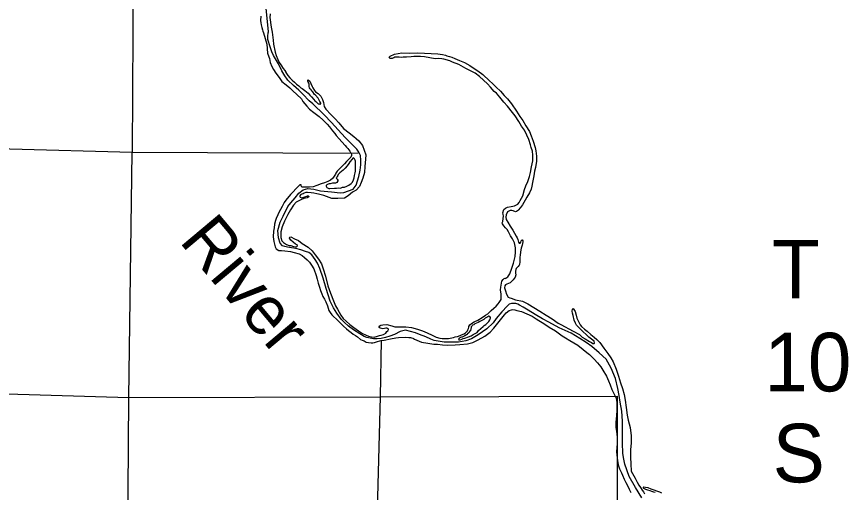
# Model space of a CAD drawing. Extents: x 369523 to 838377, y 495025 to 936819.
# Drawn here: x 630067 to 648048, y 678737 to 689027 of the extents above; entities that cross this region are included whole.
import ezdxf

# ---------------------------------------------------------------- set-up
doc = ezdxf.new("R2010")
doc.units = 0
for name, color, linetype in [('21', 7, 'Continuous'), ('Level 10', 7, 'Continuous'), ('Level 15', 7, 'Continuous'), ('Level 22', 7, 'Continuous'), ('Level 6', 7, 'Continuous')]:
    doc.layers.add(name, color=color, linetype=linetype)

msp = doc.modelspace()

# ---------------------------------------------------------------- linework, layer by layer
at = {"layer": '21'}
msp.add_line((646717, 681554), (646717, 681554), dxfattribs=at)
at = {"layer": 'Level 10'}
for points in [[(635347, 689040), (635342, 688946), (635347, 688892), (635354, 688850), (635367, 688794), (635384, 688739), (635393, 688715), (635404, 688679)], [(635546, 689087), (635544, 689010), (635554, 688909), (635564, 688845), (635579, 688765), (635593, 688691)], [(635404, 688679), (635473, 688434), (635493, 688235), (635521, 688159), (635533, 688123), (635551, 688038), (635581, 687950), (635619, 687883), (635672, 687804), (635740, 687709), (635804, 687627), (635891, 687553), (635975, 687488), (636034, 687430), (636222, 687251), (636257, 687190), (636339, 687088), (636400, 687029), (636492, 686953), (636609, 686865), (636697, 686789), (636779, 686703), (636830, 686642), (636898, 686557), (636943, 686500), (636978, 686455), (637039, 686382), (637101, 686316), (637166, 686241), (637201, 686202), (637226, 686172), (637246, 686143), (637267, 686119), (637287, 686089), (637296, 686076), (637306, 686048), (637308, 686038), (637307, 686020), (637289, 685989), (637235, 685928), (637198, 685891), (637157, 685844), (637112, 685797), (637047, 685738), (636999, 685686), (636970, 685638), (636958, 685619), (636947, 685599), (636920, 685555), (636894, 685528), (636853, 685493), (636792, 685462), (636723, 685434), (636651, 685412), (636558, 685374), (636475, 685346), (636395, 685341), (636337, 685337), (636280, 685336), (636252, 685335), (636230, 685339), (636219, 685367), (636215, 685387), (636198, 685392), (636189, 685388), (636124, 685325), (636025, 685218), (635986, 685177), (635884, 685057), (635850, 685004), (635806, 684917), (635738, 684793), (635712, 684737), (635680, 684660), (635664, 684620), (635644, 684539), (635634, 684457), (635620, 684386), (635614, 684264), (635628, 684166), (635640, 684102), (635653, 684047), (635678, 684005), (635739, 683972), (635795, 683966), (635867, 683963), (635991, 683944), (636067, 683928), (636177, 683898), (636238, 683863), (636293, 683814), (636350, 683768), (636397, 683713), (636440, 683653), (636490, 683572), (636541, 683429), (636563, 683348), (636587, 683264), (636615, 683175), (636638, 683103), (636664, 683033)], [(635593, 688691), (635611, 688520), (635623, 688432), (635656, 688258), (635678, 688183), (635712, 688097), (635745, 688038), (635778, 687985), (635828, 687908), (635865, 687862), (635885, 687829), (635890, 687821), (635929, 687752), (635972, 687701), (636023, 687656), (636074, 687607), (636121, 687568), (636168, 687529), (636212, 687490), (636243, 687472), (636295, 687431), (636334, 687400), (636369, 687369), (636403, 687330), (636442, 687292), (636489, 687237), (636516, 687206), (636536, 687188), (636569, 687155), (636589, 687141), (636607, 687140), (636619, 687136), (636629, 687134), (636641, 687143), (636647, 687155), (636624, 687192), (636587, 687267), (636527, 687326), (636507, 687346), (636474, 687397), (636456, 687413), (636433, 687442), (636415, 687464), (636400, 687488), (636393, 687514), (636391, 687538), (636390, 687568), (636384, 687587), (636373, 687613), (636365, 687631), (636361, 687647), (636362, 687655), (636368, 687661), (636372, 687659), (636380, 687653), (636403, 687630), (636430, 687582), (636459, 687519), (636474, 687487), (636509, 687430), (636530, 687398), (636584, 687362), (636642, 687305), (636679, 687235), (636704, 687170), (636718, 687084), (636748, 687025), (636860, 686909), (636950, 686813), (637030, 686733), (637134, 686605), (637256, 686517), (637354, 686433), (637406, 686394), (637468, 686338), (637542, 686237), (637618, 686039), (637608, 685942), (637597, 685788), (637586, 685657), (637549, 685530), (637517, 685438), (637477, 685351), (637405, 685277), (637328, 685233), (637232, 685149), (637153, 685101), (637012, 685090), (636882, 685095), (636711, 685155), (636596, 685189), (636558, 685194), (636490, 685209), (636436, 685217), (636358, 685222), (636318, 685225), (636286, 685210), (636259, 685197), (636235, 685189), (636217, 685183), (636201, 685170)], [(639981, 687803), (639866, 687865), (639779, 687903), (639625, 687992), (639487, 688043), (639430, 688069), (639299, 688107), (639257, 688116), (639183, 688120), (639114, 688116), (638885, 688159), (638799, 688166), (638747, 688164), (638651, 688164), (638599, 688161), (638496, 688153), (638458, 688150), (638424, 688149), (638384, 688146), (638336, 688151), (638308, 688151), (638264, 688152), (638246, 688149), (638223, 688137), (638201, 688126), (638183, 688120), (638149, 688119), (638137, 688123), (638127, 688133), (638123, 688149), (638142, 688175), (638235, 688215), (638392, 688241), (638560, 688240), (638741, 688244), (639027, 688233), (639173, 688220), (639271, 688208), (639336, 688191), (639366, 688180), (639428, 688165), (639474, 688150), (639543, 688120), (639644, 688076), (639746, 688034), (639868, 687969), (639938, 687920), (640034, 687856), (640143, 687777), (640292, 687636), (640355, 687583), (640435, 687505), (640525, 687415), (640610, 687322), (640678, 687248), (640768, 687140), (640876, 686980), (640944, 686867), (641008, 686780), (641078, 686664), (641151, 686539), (641193, 686452), (641235, 686337), (641280, 686200), (641294, 686122), (641306, 686012), (641305, 685900), (641282, 685767), (641265, 685687), (641250, 685582), (641219, 685439), (641205, 685359), (641188, 685294), (641156, 685216), (641100, 685124), (641058, 685055), (641002, 684954), (640957, 684897), (640909, 684840), (640895, 684827), (640877, 684813), (640865, 684809), (640851, 684808), (640839, 684810), (640819, 684822), (640803, 684827), (640773, 684833), (640739, 684832), (640690, 684815), (640680, 684805), (640647, 684738), (640642, 684686), (640652, 684638), (640683, 684582), (640740, 684498), (640794, 684405), (640867, 684282), (640886, 684240), (640903, 684203), (640913, 684177), (640918, 684149)], [(639214, 682075), (639266, 682068), (639364, 682062), (639402, 682067), (639476, 682078), (639512, 682089), (639547, 682098), (639599, 682111), (639652, 682130), (639686, 682143), (639741, 682168), (639779, 682193), (639812, 682228), (639823, 682254), (639837, 682281), (639842, 682307), (639846, 682327), (639865, 682361), (639898, 682388), (639957, 682425), (640040, 682465), (640129, 682519), (640206, 682567), (640255, 682600), (640329, 682672), (640382, 682719), (640435, 682768), (640480, 682817), (640501, 682846), (640515, 682862), (640544, 682911), (640544, 682975), (640539, 683027), (640531, 683117), (640534, 683179), (640546, 683264), (640557, 683306), (640582, 683344), (640606, 683365), (640622, 683367), (640632, 683366), (640645, 683370), (640663, 683382), (640687, 683401), (640729, 683464), (640775, 683583), (640810, 683698), (640841, 683839), (640849, 683931), (640851, 684027), (640832, 684131), (640786, 684224), (640747, 684285), (640699, 684374), (640672, 684422), (640635, 684461), (640603, 684500), (640574, 684542), (640567, 684564), (640575, 684596), (640583, 684660), (640590, 684708), (640585, 684754), (640581, 684780), (640597, 684853), (640634, 684884), (640678, 684903), (640755, 684920), (640831, 684932), (640904, 684970), (640933, 685008), (640956, 685049), (641010, 685150), (641047, 685289), (641073, 685364), (641121, 685461), (641154, 685568), (641176, 685659), (641199, 685779), (641225, 685910), (641230, 686028), (641222, 686114), (641190, 686198), (641179, 686256), (641138, 686373), (641099, 686466), (641044, 686571), (640982, 686660), (640926, 686759), (640842, 686883), (640784, 686954), (640677, 687090), (640602, 687180), (640511, 687284), (640438, 687369), (640389, 687410), (640313, 687498), (640250, 687573), (640160, 687653), (640076, 687735), (639981, 687803)], [(637158, 685336), (637206, 685357), (637249, 685384), (637296, 685415), (637327, 685449), (637352, 685500), (637363, 685538), (637372, 685593), (637385, 685647), (637390, 685687), (637391, 685731), (637390, 685777), (637393, 685835), (637394, 685879), (637395, 685904), (637389, 685923), (637378, 685937), (637372, 685949), (637366, 685959), (637356, 685967), (637348, 685973), (637338, 685968), (637324, 685946), (637272, 685883), (637247, 685850), (637210, 685797), (637173, 685752), (637126, 685707), (637091, 685674), (637055, 685648), (637020, 685609), (637011, 685591), (636999, 685572), (636988, 685550), (636980, 685538), (636978, 685532), (636986, 685520), (637000, 685512), (637013, 685487), (637009, 685474), (636990, 685438), (636960, 685425), (636933, 685423), (636895, 685422), (636843, 685409), (636821, 685410), (636803, 685406), (636785, 685399), (636772, 685389), (636762, 685375), (636760, 685361), (636765, 685343), (636773, 685331), (636805, 685314), (636815, 685306), (636841, 685306)], [(636841, 685306), (636937, 685317), (636953, 685317), (636983, 685318), (637029, 685321), (637067, 685319), (637112, 685337), (637158, 685336)], [(636201, 685170), (636190, 685150), (636190, 685134), (636198, 685120), (636233, 685111), (636296, 685126), (636342, 685141), (636346, 685145), (636356, 685148), (636370, 685148), (636382, 685140), (636382, 685128), (636364, 685116), (636346, 685111), (636275, 685090), (636210, 685064), (636168, 685043), (636113, 685012), (636051, 684947), (635985, 684845), (635929, 684750), (635858, 684606), (635809, 684483), (635782, 684372), (635780, 684248), (635802, 684180), (635837, 684145), (635901, 684100), (635958, 684077), (635998, 684074), (636054, 684055), (636100, 684046), (636118, 684049), (636134, 684059), (636136, 684067), (636129, 684089), (636095, 684108), (635997, 684194), (635966, 684232), (635964, 684246), (635970, 684256), (635996, 684262), (636076, 684224), (636161, 684182), (636242, 684122), (636368, 684038), (636458, 683958), (636523, 683876), (636591, 683783), (636655, 683678), (636696, 683573), (636747, 683414), (636796, 683203), (636849, 683046), (636919, 682879), (636961, 682772), (637002, 682699), (637073, 682568), (637127, 682495), (637190, 682438), (637269, 682368), (637358, 682306), (637458, 682230), (637547, 682174), (637672, 682119), (637740, 682098), (637794, 682097), (637870, 682119), (637909, 682132), (637945, 682139), (637995, 682150), (638048, 682181), (638073, 682214), (638089, 682232), (638097, 682246), (638106, 682262), (638108, 682270), (638088, 682284), (638072, 682286), (638048, 682285), (638018, 682280), (637986, 682276), (637952, 682279), (637928, 682290), (637906, 682302), (637905, 682320), (637917, 682342), (637940, 682353), (637982, 682364), (638072, 682366), (638178, 682336), (638245, 682321), (638355, 682316), (638482, 682317), (638604, 682303), (638735, 682270), (638844, 682233), (638944, 682189), (639047, 682139), (639140, 682097), (639214, 682075)], [(640918, 684149), (640934, 684129), (640954, 684124), (640956, 684126), (640970, 684148), (640973, 684174), (640981, 684186), (640989, 684197), (640993, 684199), (640993, 684197), (641011, 684179), (641010, 684157), (641002, 684121), (640993, 684081), (640977, 684020), (640958, 683940), (640952, 683861), (640949, 683829), (640948, 683773), (640945, 683725), (640939, 683663), (640929, 683653), (640909, 683626), (640886, 683604), (640867, 683577), (640859, 683555), (640852, 683525), (640855, 683479), (640856, 683439), (640845, 683394), (640800, 683333), (640736, 683270), (640662, 683242), (640635, 683223), (640621, 683201), (640616, 683163), (640636, 683095), (640657, 683026), (640690, 682962), (640729, 682943), (640757, 682934), (640855, 682904), (641004, 682871), (641115, 682812), (641248, 682736), (641380, 682659), (641518, 682570), (641643, 682491), (641777, 682398), (641830, 682365), (642102, 682223), (642232, 682149), (642295, 682097), (642359, 682058), (642453, 682002), (642495, 681975), (642527, 681954), (642555, 681954), (642559, 681964), (642550, 682004), (642437, 682094), (642257, 682268), (642208, 682319), (642173, 682352), (642148, 682394), (642121, 682465), (642095, 682559), (642084, 682611), (642079, 682655), (642082, 682703), (642096, 682711), (642116, 682695), (642139, 682648), (642160, 682570), (642178, 682507), (642207, 682445), (642234, 682392), (642249, 682360), (642278, 682327), (642343, 682270), (642402, 682221), (642477, 682155), (642552, 682094), (642609, 682047), (642675, 681977), (642761, 681855), (642846, 681740), (642910, 681644), (642963, 681557), (643025, 681404), (643076, 681253), (643125, 681108), (643164, 680986), (643200, 680855), (643223, 680731), (643241, 680575), (643268, 680410), (643287, 680300), (643328, 680137), (643354, 679963), (643350, 679799)], [(636664, 683033), (636687, 682976), (636724, 682917), (636753, 682861), (636791, 682772), (636804, 682724), (636815, 682674), (636846, 682625), (636883, 682574), (636920, 682540), (636985, 682484), (637026, 682439), (637087, 682376), (637136, 682329), (637201, 682272), (637238, 682239), (637301, 682192), (637346, 682161), (637396, 682130), (637437, 682099), (637500, 682045), (637534, 682031), (637579, 682012), (637625, 681989), (637673, 681978), (637729, 681968), (637767, 681968), (637805, 681979), (637870, 682001), (637918, 682014), (638015, 682028), (638151, 682057), (638262, 682077), (638326, 682085), (638473, 682092), (638543, 682090), (638579, 682087), (638605, 682081), (638632, 682070), (638646, 682062), (638670, 682050), (638718, 682028), (638823, 681988), (638957, 681961), (639083, 681945), (639169, 681941), (639272, 681926), (639392, 681918), (639545, 681926), (639647, 681932), (639816, 681948), (639931, 681982), (640042, 682037), (640190, 682114), (640304, 682201), (640380, 682291), (640471, 682399), (640553, 682503), (640611, 682576), (640652, 682619), (640713, 682670), (640762, 682686), (640794, 682690), (640834, 682685), (640880, 682674), (640985, 682648), (641098, 682601), (641211, 682545), (641300, 682493), (641356, 682452), (641462, 682387), (641583, 682313), (641713, 682228), (641863, 682121), (641934, 682079), (642027, 682021), (642197, 681922), (642317, 681827), (642394, 681762), (642449, 681719), (642551, 681616), (642628, 681537), (642696, 681449), (642740, 681377), (642816, 681251), (642865, 681152), (642896, 681064), (642935, 680963), (642968, 680892), (643004, 680821), (643027, 680773), (643043, 680679), (643041, 680573), (643040, 680507), (643037, 680401), (643024, 680252), (643024, 680148), (643041, 680004), (643049, 679916), (643050, 679798), (643040, 679700)], [(640049, 682239), (640151, 682326), (640173, 682346), (640210, 682371), (640228, 682385), (640255, 682412), (640275, 682430), (640296, 682467), (640303, 682487), (640309, 682505), (640309, 682517), (640298, 682539), (640290, 682543), (640278, 682549), (640254, 682536), (640199, 682505), (640164, 682478), (640121, 682453), (640081, 682432), (640044, 682413), (640010, 682395), (639974, 682382), (639949, 682363), (639925, 682351), (639913, 682336), (639902, 682328), (639894, 682318), (639890, 682300), (639891, 682290), (639889, 682276), (639885, 682260), (639882, 682245), (639876, 682233), (639860, 682215), (639847, 682195), (639845, 682191), (639817, 682166), (639806, 682154), (639790, 682143), (639760, 682125), (639741, 682116), (639729, 682110), (639715, 682104), (639699, 682097), (639685, 682093), (639665, 682087), (639646, 682078), (639638, 682070), (639628, 682062), (639624, 682056), (639622, 682048), (639625, 682036), (639631, 682034), (639659, 682036), (639690, 682051), (639724, 682066), (639757, 682075), (639839, 682102), (639896, 682124), (639934, 682149), (639969, 682167), (640020, 682196)], [(640020, 682196), (640049, 682239)], [(643040, 679700), (643036, 679618), (643040, 679542), (643056, 679424), (643074, 679334), (643100, 679243), (643144, 679159), (643167, 679112), (643199, 679026), (643234, 678953), (643278, 678868), (643311, 678805), (643347, 678731)], [(643350, 679799), (643340, 679664), (643340, 679492), (643345, 679352), (643355, 679196), (643440, 679046), (643484, 678955), (643519, 678891), (643554, 678842), (643587, 678787), (643616, 678745), (643643, 678704)], [(643874, 678731), (643840, 678744), (643796, 678759), (643761, 678773), (643715, 678783), (643671, 678801), (643653, 678806), (643629, 678818), (643622, 678826), (643616, 678835), (643616, 678839), (643620, 678849), (643624, 678856), (643660, 678848), (643710, 678839), (643774, 678815), (643821, 678802), (643925, 678764), (643966, 678745), (644010, 678728)]]:
    msp.add_lwpolyline(points, dxfattribs=at)
at = {"layer": 'Level 15'}
msp.add_lwpolyline([(639309, 664182), (639302, 665083), (637487, 665066), (637730, 670352), (637796, 675640), (637930, 680804), (637953, 682032)], dxfattribs=at)
at = {"layer": 'Level 22'}
for points in [[(632662, 696723), (632593, 691285), (632568, 686086)], [(637452, 686069), (632568, 686086), (627265, 686234), (621962, 686355), (616654, 686505), (611162, 686606)], [(632451, 669167), (632481, 670313), (632458, 675677), (632492, 680788), (632568, 686086)], [(611208, 681262), (616700, 681163), (621911, 681087), (627212, 680945), (632492, 680788), (637930, 680804), (643048, 680817), (643039, 675503), (643074, 674926)]]:
    msp.add_lwpolyline(points, dxfattribs=at)
at = {"layer": 'Level 6'}
for points in [[(635514, 688700), (635465, 689210)], [(637406, 685380), (637467, 685569), (637495, 685706), (637508, 685820), (637510, 685922), (637501, 686020), (637468, 686098), (637419, 686163), (637295, 686291), (637170, 686410), (637018, 686578), (636876, 686734), (636718, 686905), (636473, 687138), (636394, 687207), (636252, 687347), (636167, 687434), (636050, 687540), (635928, 687654), (635914, 687676), (635863, 687746), (635804, 687853), (635729, 688008), (635623, 688189), (635586, 688268), (635545, 688374), (635498, 688533), (635499, 688601), (635508, 688679), (635514, 688700)], [(643580, 678619), (643443, 678839), (643310, 679083), (643218, 679348), (643193, 679452), (643171, 679576), (643162, 679806), (643168, 680058), (643167, 680276), (643154, 680490), (643118, 680686), (643093, 680834), (643067, 680980), (643014, 681199), (642923, 681424), (642809, 681619), (642659, 681755), (642505, 681892), (642378, 681981), (642241, 682065), (642052, 682180), (641795, 682294), (641575, 682417), (641433, 682493), (641278, 682583), (641124, 682679), (641014, 682743), (640937, 682784), (640899, 682809), (640859, 682821), (640813, 682822), (640765, 682821), (640715, 682805), (640674, 682768), (640554, 682642), (640432, 682498), (640372, 682407), (640232, 682273), (640046, 682144), (639903, 682057), (639780, 682012), (639621, 681989), (639491, 681983), (639311, 681988), (639097, 682023), (639021, 682054), (638914, 682099), (638780, 682151), (638693, 682187), (638475, 682242), (638358, 682214), (638237, 682152), (638137, 682113), (638042, 682085), (637948, 682066), (637863, 682057), (637779, 682061), (637641, 682089), (637580, 682111), (637484, 682169), (637351, 682251), (637242, 682332), (637151, 682416), (637084, 682482), (636990, 682612), (636915, 682731), (636843, 682872), (636757, 683143), (636696, 683373), (636621, 683576), (636574, 683691), (636524, 683777), (636451, 683872), (636383, 683923), (636312, 683950), (636212, 683982), (636104, 684009), (636012, 684023), (635926, 684038), (635862, 684053), (635815, 684072), (635767, 684130), (635725, 684241), (635711, 684399), (635766, 684580), (635828, 684713), (635933, 684919), (635996, 684996), (636086, 685106), (636171, 685211), (636261, 685279), (636365, 685310), (636495, 685294), (636635, 685262), (636875, 685236), (637059, 685219), (637143, 685220), (637343, 685293), (637406, 685380)]]:
    msp.add_lwpolyline(points, dxfattribs=at)

# ---------------------------------------------------------------- texts
at = {"layer": '21'}
for s, height, p in [('T', 1267, (646394, 682932)), ('10', 1267.2, (646229, 680921)), ('S', 1267, (646410, 678953))]:
    msp.add_text(s, height=height, dxfattribs=at).set_placement(p)
at = {"layer": 'Level 10'}
msp.add_text('River', height=1056, rotation=310, dxfattribs=at).set_placement((633562, 684168))

doc.saveas('drawing.dxf')
